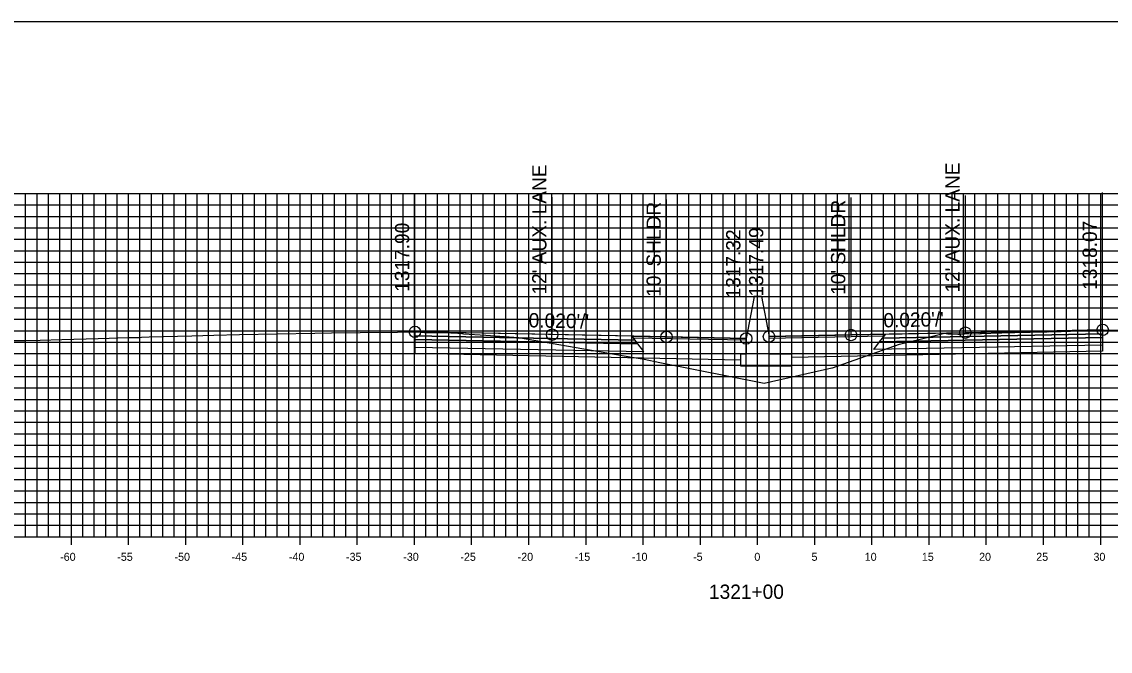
# Model space of a CAD drawing. Extents: x 674939 to 678919, y 750652 to 765176.
# Drawn here: x 678674.2 to 678769.4, y 751317.6 to 751372.6 of the extents above; entities that cross this region are included whole.
import ezdxf

# ---------------------------------------------------------------- set-up
doc = ezdxf.new("R2010")
doc.units = 0
for name, color, linetype in [('R_Alt Surface', 7, 'Continuous'), ('R_Axis', 7, 'Continuous'), ('R_Axis Annot', 7, 'Continuous'), ('R_Exist Surface', 7, 'Continuous'), ('R_Fin Surface', 7, 'Continuous'), ('R_Grid', 7, 'Continuous'), ('R_No Plot', 7, 'Continuous'), ('R_Proposed Road', 7, 'Continuous'), ('R_Xsect Elev', 7, 'Continuous'), ('R_Xsect Slope', 7, 'Continuous')]:
    doc.layers.add(name, color=color, linetype=linetype)

msp = doc.modelspace()

# ---------------------------------------------------------------- linework, layer by layer
at = {"layer": 'R_Alt Surface'}
for points in [[(678708.574, 751345.123), (678708.574, 751344.793), (678728.074, 751344.403), (678727.824, 751344.738)], [(678708.574, 751344.793), (678708.574, 751344.133), (678728.574, 751343.733), (678728.074, 751344.403)], [(678768.704, 751344.965), (678768.704, 751344.305), (678748.704, 751343.905), (678749.204, 751344.575)], [(678768.704, 751345.295), (678768.704, 751344.965), (678749.204, 751344.575), (678749.454, 751344.91)]]:
    msp.add_lwpolyline(points, close=True, dxfattribs=at)
for points in [[(678708.574, 751344.133), (678708.574, 751343.593), (678728.574, 751343.193), (678737.033, 751343.024)], [(678768.704, 751344.305), (678768.704, 751343.765), (678748.704, 751343.365), (678741.533, 751343.222)]]:
    msp.add_lwpolyline(points, dxfattribs=at)
at = {"layer": 'R_Axis'}
for p, q in [((678678.533, 751326.851), (678678.533, 751328.251)), ((678683.533, 751326.851), (678683.533, 751328.251)), ((678688.533, 751326.851), (678688.533, 751328.251)), ((678693.533, 751326.851), (678693.533, 751328.251)), ((678698.533, 751326.851), (678698.533, 751328.251)), ((678703.533, 751326.851), (678703.533, 751328.251)), ((678708.533, 751326.851), (678708.533, 751328.251)), ((678713.533, 751326.851), (678713.533, 751328.251)), ((678718.533, 751326.851), (678718.533, 751328.251)), ((678723.533, 751326.851), (678723.533, 751328.251)), ((678728.533, 751326.851), (678728.533, 751328.251)), ((678733.533, 751326.851), (678733.533, 751328.251)), ((678738.533, 751326.851), (678738.533, 751328.251)), ((678743.533, 751326.851), (678743.533, 751328.251)), ((678748.533, 751326.851), (678748.533, 751328.251)), ((678753.533, 751326.851), (678753.533, 751328.251)), ((678758.533, 751326.851), (678758.533, 751328.251)), ((678763.533, 751326.851), (678763.533, 751328.251)), ((678768.533, 751326.851), (678768.533, 751328.251)), ((678638.533, 751327.551), (678838.533, 751327.551))]:
    msp.add_line(p, q, dxfattribs=at)
at = {"layer": 'R_Exist Surface'}
msp.add_lwpolyline([(678673.34, 751344.693), (678674.456, 751344.71), (678674.549, 751344.698), (678675.799, 751344.736), (678677.699, 751344.788), (678680.881, 751344.889), (678681.831, 751344.917), (678682.609, 751344.937), (678683.518, 751344.956), (678684.122, 751344.968), (678684.484, 751344.978), (678684.669, 751344.985), (678685.348, 751345.011), (678689.074, 751345.12), (678690.977, 751345.172), (678693.224, 751345.217), (678699.808, 751345.341), (678701.279, 751345.363), (678703.788, 751345.406), (678707.054, 751345.437), (678708.525, 751345.453), (678708.574, 751345.453), (678708.599, 751345.454), (678708.723, 751345.455), (678709.063, 751345.421), (678709.409, 751345.394), (678710.014, 751345.398), (678711.718, 751345.372), (678712.323, 751345.344), (678712.661, 751345.315), (678712.747, 751345.316), (678712.834, 751345.293), (678714.785, 751345.164), (678717.639, 751344.958), (678726.857, 751343.358), (678728.624, 751343.061), (678729.982, 751342.792), (678739.112, 751340.976), (678745.038, 751342.299), (678745.051, 751342.302), (678745.076, 751342.31), (678750.931, 751344.37), (678753.705, 751345.065), (678754.873, 751345.332), (678755.155, 751345.278), (678755.203, 751345.274), (678756.045, 751345.253), (678756.172, 751345.259), (678756.509, 751345.273), (678756.635, 751345.283), (678757.813, 751345.307), (678757.94, 751345.298), (678758.003, 751345.306), (678758.098, 751345.305), (678759.782, 751345.366), (678759.877, 751345.372), (678760.55, 751345.391), (678760.962, 751345.4), (678761.025, 751345.398), (678763.718, 751345.466), (678763.782, 751345.471), (678763.845, 751345.468), (678763.972, 751345.477), (678764.004, 751345.473), (678764.845, 751345.485), (678765.067, 751345.493), (678766.75, 751345.559), (678766.972, 751345.563), (678767.131, 751345.565), (678768.309, 751345.578), (678768.401, 751345.585), (678768.704, 751345.625), (678768.737, 751345.63), (678768.772, 751345.632), (678774.662, 751345.518)], dxfattribs=at)
at = {"layer": 'R_Fin Surface'}
for points in [[(678737.533, 751344.874), (678730.574, 751345.013), (678720.574, 751345.213), (678708.574, 751345.453)], [(678768.704, 751345.625), (678756.704, 751345.385), (678746.704, 751345.185), (678739.533, 751345.042)]]:
    msp.add_lwpolyline(points, dxfattribs=at)
for points in [[(678708.574, 751345.453), (678708.574, 751345.123), (678727.824, 751344.738), (678727.574, 751345.073)], [(678768.704, 751345.625), (678768.704, 751345.295), (678749.454, 751344.91), (678749.704, 751345.245)], [(678727.574, 751345.073), (678737.533, 751344.874), (678737.537, 751344.716), (678727.693, 751344.913)], [(678749.585, 751345.086), (678739.533, 751344.885), (678739.533, 751345.042), (678749.704, 751345.245)]]:
    msp.add_lwpolyline(points, close=True, dxfattribs=at)
at = {"layer": 'R_Grid'}
for p, q in [((678638.533, 751357.551), (678838.533, 751357.551)), ((678674.533, 751327.551), (678674.533, 751357.551)), ((678675.533, 751327.551), (678675.533, 751357.551)), ((678676.533, 751327.551), (678676.533, 751357.551)), ((678677.533, 751327.551), (678677.533, 751357.551)), ((678678.533, 751327.551), (678678.533, 751357.551)), ((678679.533, 751327.551), (678679.533, 751357.551)), ((678680.533, 751327.551), (678680.533, 751357.551)), ((678681.533, 751327.551), (678681.533, 751357.551)), ((678682.533, 751327.551), (678682.533, 751357.551)), ((678683.533, 751327.551), (678683.533, 751357.551)), ((678684.533, 751327.551), (678684.533, 751357.551)), ((678685.533, 751327.551), (678685.533, 751357.551)), ((678686.533, 751327.551), (678686.533, 751357.551)), ((678687.533, 751327.551), (678687.533, 751357.551)), ((678688.533, 751327.551), (678688.533, 751357.551)), ((678689.533, 751327.551), (678689.533, 751357.551)), ((678690.533, 751327.551), (678690.533, 751357.551)), ((678691.533, 751327.551), (678691.533, 751357.551)), ((678692.533, 751327.551), (678692.533, 751357.551)), ((678693.533, 751327.551), (678693.533, 751357.551)), ((678694.533, 751327.551), (678694.533, 751357.551)), ((678695.533, 751327.551), (678695.533, 751357.551)), ((678696.533, 751327.551), (678696.533, 751357.551)), ((678697.533, 751327.551), (678697.533, 751357.551)), ((678698.533, 751327.551), (678698.533, 751357.551)), ((678699.533, 751327.551), (678699.533, 751357.551)), ((678700.533, 751327.551), (678700.533, 751357.551)), ((678701.533, 751327.551), (678701.533, 751357.551)), ((678702.533, 751327.551), (678702.533, 751357.551)), ((678703.533, 751327.551), (678703.533, 751357.551)), ((678704.533, 751327.551), (678704.533, 751357.551)), ((678705.533, 751327.551), (678705.533, 751357.551)), ((678706.533, 751327.551), (678706.533, 751357.551)), ((678707.533, 751327.551), (678707.533, 751357.551)), ((678708.533, 751327.551), (678708.533, 751357.551)), ((678709.533, 751327.551), (678709.533, 751357.551)), ((678710.533, 751327.551), (678710.533, 751357.551)), ((678711.533, 751327.551), (678711.533, 751357.551)), ((678712.533, 751327.551), (678712.533, 751357.551)), ((678713.533, 751327.551), (678713.533, 751357.551)), ((678714.533, 751327.551), (678714.533, 751357.551)), ((678715.533, 751327.551), (678715.533, 751357.551)), ((678716.533, 751327.551), (678716.533, 751357.551)), ((678717.533, 751327.551), (678717.533, 751357.551)), ((678718.533, 751327.551), (678718.533, 751357.551)), ((678719.533, 751327.551), (678719.533, 751357.551)), ((678720.533, 751327.551), (678720.533, 751357.551)), ((678721.533, 751327.551), (678721.533, 751357.551)), ((678722.533, 751327.551), (678722.533, 751357.551)), ((678723.533, 751327.551), (678723.533, 751357.551)), ((678724.533, 751327.551), (678724.533, 751357.551)), ((678725.533, 751327.551), (678725.533, 751357.551)), ((678726.533, 751327.551), (678726.533, 751357.551)), ((678727.533, 751327.551), (678727.533, 751357.551)), ((678728.533, 751327.551), (678728.533, 751357.551)), ((678729.533, 751327.551), (678729.533, 751357.551)), ((678730.533, 751327.551), (678730.533, 751357.551)), ((678731.533, 751327.551), (678731.533, 751357.551)), ((678732.533, 751327.551), (678732.533, 751357.551)), ((678733.533, 751327.551), (678733.533, 751357.551)), ((678734.533, 751327.551), (678734.533, 751357.551)), ((678735.533, 751327.551), (678735.533, 751357.551)), ((678736.533, 751327.551), (678736.533, 751357.551)), ((678737.533, 751327.551), (678737.533, 751357.551)), ((678738.533, 751327.551), (678738.533, 751357.551)), ((678739.533, 751327.551), (678739.533, 751357.551)), ((678740.533, 751327.551), (678740.533, 751357.551)), ((678741.533, 751327.551), (678741.533, 751357.551)), ((678742.533, 751327.551), (678742.533, 751357.551)), ((678743.533, 751327.551), (678743.533, 751357.551)), ((678744.533, 751327.551), (678744.533, 751357.551)), ((678745.533, 751327.551), (678745.533, 751357.551)), ((678746.533, 751327.551), (678746.533, 751357.551)), ((678747.533, 751327.551), (678747.533, 751357.551)), ((678748.533, 751327.551), (678748.533, 751357.551)), ((678749.533, 751327.551), (678749.533, 751357.551)), ((678750.533, 751327.551), (678750.533, 751357.551)), ((678751.533, 751327.551), (678751.533, 751357.551)), ((678752.533, 751327.551), (678752.533, 751357.551)), ((678753.533, 751327.551), (678753.533, 751357.551)), ((678754.533, 751327.551), (678754.533, 751357.551)), ((678755.533, 751327.551), (678755.533, 751357.551)), ((678756.533, 751327.551), (678756.533, 751357.551)), ((678757.533, 751327.551), (678757.533, 751357.551)), ((678758.533, 751327.551), (678758.533, 751357.551)), ((678759.533, 751327.551), (678759.533, 751357.551)), ((678760.533, 751327.551), (678760.533, 751357.551)), ((678761.533, 751327.551), (678761.533, 751357.551)), ((678762.533, 751327.551), (678762.533, 751357.551)), ((678763.533, 751327.551), (678763.533, 751357.551)), ((678764.533, 751327.551), (678764.533, 751357.551)), ((678765.533, 751327.551), (678765.533, 751357.551)), ((678766.533, 751327.551), (678766.533, 751357.551)), ((678767.533, 751327.551), (678767.533, 751357.551)), ((678768.533, 751327.551), (678768.533, 751357.551)), ((678638.533, 751356.551), (678838.533, 751356.551)), ((678638.533, 751355.551), (678838.533, 751355.551)), ((678638.533, 751354.551), (678838.533, 751354.551)), ((678638.533, 751353.551), (678838.533, 751353.551)), ((678638.533, 751352.551), (678838.533, 751352.551)), ((678638.533, 751351.551), (678838.533, 751351.551)), ((678638.533, 751350.551), (678838.533, 751350.551)), ((678638.533, 751349.551), (678838.533, 751349.551)), ((678638.533, 751348.551), (678838.533, 751348.551)), ((678638.533, 751347.551), (678838.533, 751347.551)), ((678638.533, 751346.551), (678838.533, 751346.551)), ((678638.533, 751345.551), (678838.533, 751345.551)), ((678638.533, 751344.551), (678838.533, 751344.551)), ((678638.533, 751343.551), (678838.533, 751343.551)), ((678638.533, 751342.551), (678838.533, 751342.551)), ((678638.533, 751341.551), (678838.533, 751341.551)), ((678638.533, 751340.551), (678838.533, 751340.551)), ((678638.533, 751339.551), (678838.533, 751339.551)), ((678638.533, 751338.551), (678838.533, 751338.551)), ((678638.533, 751337.551), (678838.533, 751337.551)), ((678638.533, 751336.551), (678838.533, 751336.551)), ((678638.533, 751335.551), (678838.533, 751335.551)), ((678638.533, 751334.551), (678838.533, 751334.551)), ((678638.533, 751333.551), (678838.533, 751333.551)), ((678638.533, 751332.551), (678838.533, 751332.551)), ((678638.533, 751331.551), (678838.533, 751331.551)), ((678638.533, 751330.551), (678838.533, 751330.551)), ((678638.533, 751329.551), (678838.533, 751329.551)), ((678638.533, 751328.551), (678838.533, 751328.551)), ((678638.533, 751327.551), (678838.533, 751327.551))]:
    msp.add_line(p, q, dxfattribs=at)
at = {"layer": 'R_No Plot'}
msp.add_lwpolyline([(678578.533, 751152.551), (678918.533, 751152.551), (678918.533, 751372.551), (678578.533, 751372.551)], close=True, dxfattribs=at)
for centre in [(678708.574, 751345.453), (678720.574, 751345.213), (678730.574, 751345.013), (678739.533, 751345.042), (678746.704, 751345.185), (678756.704, 751345.385), (678768.704, 751345.625), (678737.533, 751344.874)]:
    msp.add_circle(centre, 0.5, dxfattribs=at)
at = {"layer": 'R_Proposed Road'}
for points in [[(678738.203, 751348.374), (678737.533, 751344.874)], [(678738.863, 751348.542), (678738.863, 751348.542), (678738.203, 751348.542), (678738.203, 751348.374)], [(678738.863, 751348.542), (678739.533, 751345.042)], [(678737.533, 751344.874), (678737.533, 751343.499), (678737.033, 751343.499), (678737.033, 751342.499), (678741.533, 751342.499), (678741.533, 751343.499), (678739.533, 751343.499), (678739.533, 751345.042)]]:
    msp.add_lwpolyline(points, dxfattribs=at)
at = {"layer": 'R_Xsect Elev'}
for p, q in [((678708.574, 751345.453), (678708.574, 751357.453)), ((678720.574, 751345.213), (678720.574, 751357.213)), ((678730.574, 751345.013), (678730.574, 751357.013)), ((678737.533, 751344.874), (678737.533, 751356.874)), ((678739.533, 751345.042), (678739.533, 751357.042)), ((678746.704, 751345.185), (678746.704, 751357.185)), ((678756.704, 751345.385), (678756.704, 751357.385)), ((678768.704, 751345.625), (678768.704, 751357.625))]:
    msp.add_line(p, q, dxfattribs=at)

# ---------------------------------------------------------------- texts
at = {"layer": 'R_Axis Annot'}
for s, height, p in [('-60', 0.7, (678677.552, 751325.451)), ('-55', 0.7, (678682.546, 751325.451)), ('-50', 0.7, (678687.552, 751325.451)), ('-45', 0.7, (678692.546, 751325.451)), ('-40', 0.7, (678697.552, 751325.451)), ('-35', 0.7, (678702.546, 751325.451)), ('-30', 0.7, (678707.552, 751325.451)), ('-25', 0.7, (678712.546, 751325.451)), ('-20', 0.7, (678717.552, 751325.451)), ('-15', 0.7, (678722.546, 751325.451)), ('-10', 0.7, (678727.552, 751325.451)), ('-5', 0.7, (678732.896, 751325.451)), ('0', 0.7, (678738.252, 751325.451)), ('5', 0.7, (678743.246, 751325.451)), ('10', 0.7, (678747.902, 751325.451)), ('15', 0.7, (678752.896, 751325.451)), ('20', 0.7, (678757.902, 751325.451)), ('25', 0.7, (678762.896, 751325.451)), ('30', 0.7, (678767.902, 751325.451)), ('1321+00', 1.25, (678734.281, 751322.126))]:
    msp.add_text(s, height=height, dxfattribs=at).set_placement(p)
at = {"layer": 'R_Xsect Elev'}
for s, p in [("12' AUX. LANE", (678720.074, 751348.713)), ("12' AUX. LANE", (678756.204, 751348.885)), ("10' SHLDR", (678746.204, 751348.685)), ("10' SHLDR", (678730.074, 751348.513)), ('1317.90', (678708.074, 751348.953)), ('1318.07', (678768.204, 751349.125)), ('1317.32', (678737.033, 751348.374)), ('1317.49', (678739.033, 751348.542))]:
    msp.add_text(s, height=1.25, rotation=90, dxfattribs=at).set_placement(p)
at = {"layer": 'R_Xsect Slope'}
for rotation, p in [(358.85424, (678718.504, 751345.855)), (1.14576, (678749.545, 751345.842))]:
    msp.add_text("0.020'/'", height=1.25, rotation=rotation, dxfattribs=at).set_placement(p)

doc.saveas('drawing.dxf')
